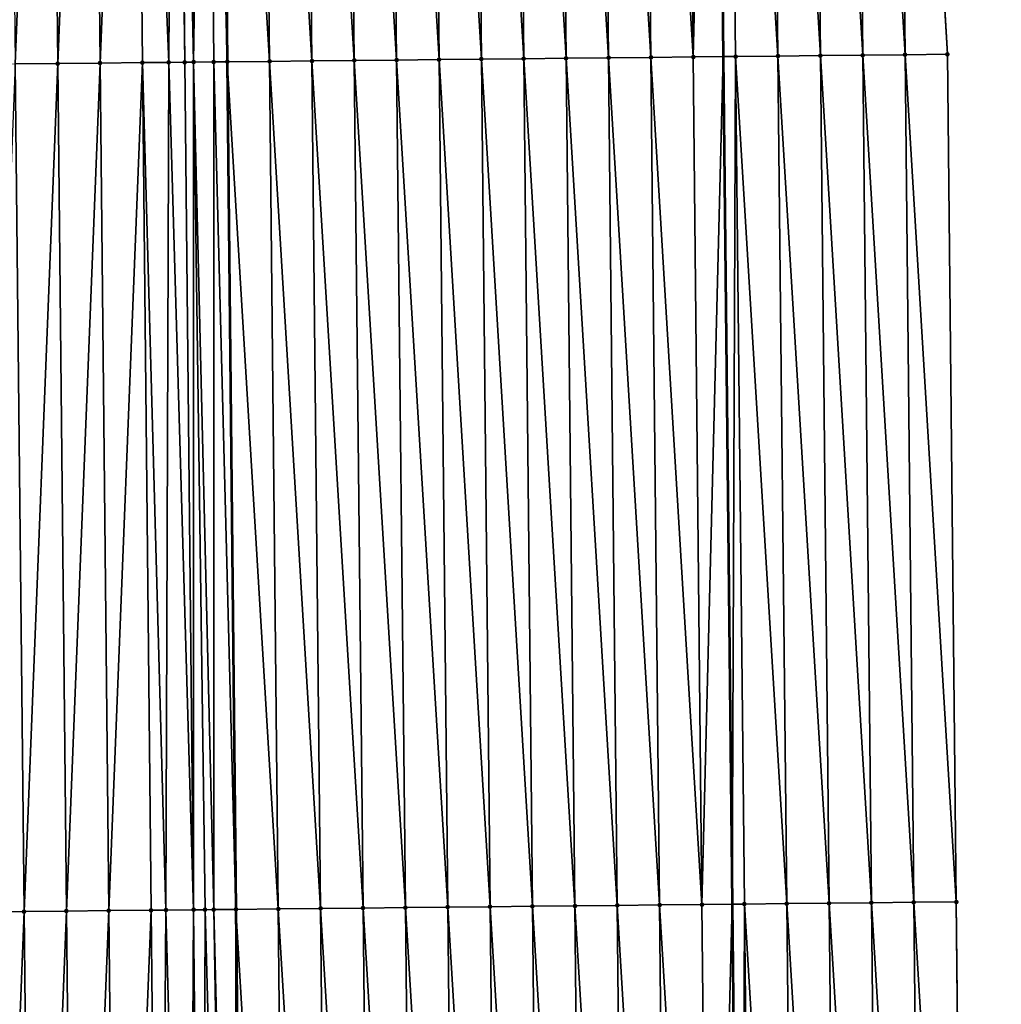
# Model space of a CAD drawing. Header units: feet. Extents: x 2007189 to 2022806, y 818621 to 837694.
# Tile 454 of 656: x 2011362 to 2011385, y 830145 to 830168. Entities that reach past the tile are written whole.
import ezdxf

# ---------------------------------------------------------------- set-up
doc = ezdxf.new("R2010")
doc.units = ezdxf.units.FT
doc.header["$MEASUREMENT"] = 0
for name, color, linetype, lineweight in [('EP_Travel Lane', 172, 'Continuous', 53), ('Road Shots', 141, 'Continuous', 100), ('Road X-Section', 40, 'Continuous', 13), ('STRIPING', 60, 'Continuous', 53)]:
    doc.layers.add(name, color=color, linetype=linetype, lineweight=lineweight)
doc.layers.add('I-77-MM17-21_SB-Surface-Border', color=7, linetype='Continuous')
doc.layers.add('I-77-MM17-21_SB-Surface-TIN', color=7, linetype='Continuous')

msp = doc.modelspace()

# ---------------------------------------------------------------- linework, layer by layer
at = {"layer": 'EP_Travel Lane'}
msp.add_polyline3d([(2011376.286244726, 830407.2611380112, 325.4877059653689), (2011376.50957257, 830387.2626822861, 325.3778508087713), (2011376.732900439, 830367.2642242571, 325.2683827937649), (2011376.956227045, 830347.2658793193, 325.1404203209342), (2011377.179553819, 830327.2675193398, 325.0149177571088), (2011377.402881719, 830307.2690585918, 324.9058943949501), (2011377.626206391, 830287.270886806, 324.7496155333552), (2011377.848202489, 830267.2633282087, 324.643390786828), (2011378.063603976, 830247.2648825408, 324.5170936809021), (2011378.27900495, 830227.2664844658, 324.3826531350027), (2011378.494408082, 830207.2678860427, 324.2824937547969), (2011378.709811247, 830187.269284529, 324.1828522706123), (2011378.925213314, 830167.2707849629, 324.0657776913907), (2011379.140614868, 830147.2723330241, 323.9405536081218), (2011379.356016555, 830127.2738687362, 323.817464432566), (2011379.571418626, 830107.2753688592, 323.7004320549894), (2011379.786820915, 830087.2768486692, 323.5868863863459), (2011380.005694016, 830067.2992518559, 323.4600912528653), (2011380.241656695, 830047.3009899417, 323.3412285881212), (2011380.477620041, 830027.3026715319, 323.2306781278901)], dxfattribs=at)
at = {"layer": 'I-77-MM17-21_SB-Surface-Border', "color": 3, "linetype": 'Continuous', "lineweight": -3}
msp.add_polyline3d([(2011381.657866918, 830407.3211415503, 325.3017839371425), (2011381.877026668, 830387.3226076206, 325.1972433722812), (2011382.096185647, 830367.3241439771, 325.0812231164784), (2011382.31534419, 830347.325720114, 324.9586972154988), (2011382.534502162, 830327.3273483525, 324.8276510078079), (2011382.753661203, 830307.3288790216, 324.7125607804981), (2011382.972818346, 830287.3305828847, 324.5691473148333), (2011383.189700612, 830267.3194933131, 324.4453421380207), (2011383.395649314, 830247.3208720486, 324.3324328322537), (2011383.601598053, 830227.3222472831, 324.2201226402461), (2011383.807547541, 830207.3235497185, 324.1202689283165), (2011383.013551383, 830187.3144252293, 324.0425291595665), (2011384.219444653, 830167.3263356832, 323.8895598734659), (2011384.425393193, 830147.3277301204, 323.7739639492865), (2011384.631340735, 830127.3292215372, 323.641804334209), (2011384.837288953, 830107.3306473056, 323.5208322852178), (2011385.043238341, 830087.3319594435, 323.4193183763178), (2011385.254342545, 830067.3622959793, 323.2959743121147), (2011385.490305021, 830047.3641058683, 323.1665361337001), (2011384.726341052, 830027.3537825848, 323.0864021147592)], dxfattribs=at)
at = {"layer": 'I-77-MM17-21_SB-Surface-TIN', "color": 128, "linetype": 'Continuous', "lineweight": -3}
for points in [[(2011383.2194999, 830167.3158219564, 323.926541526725), (2011383.013551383, 830187.3144252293, 324.0425291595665), (2011382.013606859, 830187.3038892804, 324.0833131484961)], [(2011383.2194999, 830167.3158219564, 323.926541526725), (2011384.219444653, 830167.3263356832, 323.8895598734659), (2011383.013551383, 830187.3144252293, 324.0425291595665)], [(2011362.220624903, 830167.0984510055, 324.1184292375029), (2011363.014625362, 830187.1071578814, 324.2676104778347), (2011362.014677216, 830187.0969736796, 324.2482079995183)], [(2011362.220624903, 830167.0984510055, 324.1184292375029), (2011363.22057309, 830167.1086312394, 324.1385106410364), (2011363.014625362, 830187.1071578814, 324.2676104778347)], [(2011363.22057309, 830167.1086312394, 324.1385106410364), (2011364.01457356, 830187.1173370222, 324.2878788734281), (2011363.014625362, 830187.1071578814, 324.2676104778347)], [(2011363.22057309, 830167.1086312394, 324.1385106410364), (2011364.220521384, 830167.1188011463, 324.160359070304), (2011364.01457356, 830187.1173370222, 324.2878788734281)], [(2011364.220521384, 830167.1188011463, 324.160359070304), (2011365.014521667, 830187.1275250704, 324.3066231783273), (2011364.01457356, 830187.1173370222, 324.2878788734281)], [(2011364.220521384, 830167.1188011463, 324.160359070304), (2011365.220469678, 830167.1289709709, 324.1822215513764), (2011365.014521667, 830187.1275250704, 324.3066231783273)], [(2011365.840635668, 830167.1352921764, 324.1934025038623), (2011365.955772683, 830187.1371373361, 324.320459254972), (2011365.014521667, 830187.1275250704, 324.3066231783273)], [(2011365.220469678, 830167.1289709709, 324.1822215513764), (2011365.840635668, 830167.1352921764, 324.1934025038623), (2011365.014521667, 830187.1275250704, 324.3066231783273)], [(2011365.840635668, 830167.1352921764, 324.1934025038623), (2011366.220417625, 830167.1391745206, 324.1983134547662), (2011365.955772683, 830187.1371373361, 324.320459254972)], [(2011366.220417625, 830167.1391745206, 324.1983134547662), (2011366.014469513, 830187.1377384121, 324.3210395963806), (2011365.955772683, 830187.1371373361, 324.320459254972)], [(2011366.429081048, 830167.141314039, 324.1999091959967), (2011366.72601785, 830187.1450408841, 324.3253430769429), (2011366.014469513, 830187.1377384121, 324.3210395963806)], [(2011366.220417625, 830167.1391745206, 324.1983134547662), (2011366.429081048, 830167.141314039, 324.1999091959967), (2011366.014469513, 830187.1377384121, 324.3210395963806)], [(2011366.429081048, 830167.141314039, 324.1999091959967), (2011366.902198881, 830167.1461801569, 324.2009556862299), (2011366.72601785, 830187.1450408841, 324.3253430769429)], [(2011366.72601785, 830187.1450408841, 324.3253430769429), (2011367.220357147, 830167.1494622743, 324.1999841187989), (2011367.013240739, 830187.1479964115, 324.3257424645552)], [(2011366.902198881, 830167.1461801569, 324.2009556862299), (2011367.220357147, 830167.1494622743, 324.1999841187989), (2011366.72601785, 830187.1450408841, 324.3253430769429)], [(2011367.013240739, 830187.1479964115, 324.3257424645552), (2011367.220357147, 830167.1494622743, 324.1999841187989), (2011367.014409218, 830187.1480084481, 324.3257418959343)], [(2011368.220311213, 830167.1598054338, 324.1922010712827), (2011368.014363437, 830187.1583367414, 324.3205025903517), (2011367.014409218, 830187.1480084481, 324.3257418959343)], [(2011368.220311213, 830167.1598054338, 324.1922010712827), (2011367.014409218, 830187.1480084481, 324.3257418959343), (2011367.220357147, 830167.1494622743, 324.1999841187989)], [(2011369.22025761, 830167.1701595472, 324.1825304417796), (2011369.014309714, 830187.1687024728, 324.3088440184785), (2011368.014363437, 830187.1583367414, 324.3205025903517)], [(2011368.220311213, 830167.1598054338, 324.1922010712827), (2011369.22025761, 830167.1701595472, 324.1825304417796), (2011368.014363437, 830187.1583367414, 324.3205025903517)], [(2011370.220203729, 830167.1805405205, 324.1682639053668), (2011370.014255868, 830187.1790801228, 324.2951460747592), (2011369.014309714, 830187.1687024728, 324.3088440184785)], [(2011369.22025761, 830167.1701595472, 324.1825304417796), (2011370.220203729, 830167.1805405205, 324.1682639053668), (2011369.014309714, 830187.1687024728, 324.3088440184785)], [(2011371.220149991, 830167.1909077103, 324.1563557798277), (2011371.014202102, 830187.1894499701, 324.2827832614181), (2011370.014255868, 830187.1790801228, 324.2951460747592)], [(2011370.220203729, 830167.1805405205, 324.1682639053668), (2011371.220149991, 830167.1909077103, 324.1563557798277), (2011370.014255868, 830187.1790801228, 324.2951460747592)], [(2011372.220096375, 830167.2012630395, 324.1464771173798), (2011372.014148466, 830187.1998072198, 324.2725760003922), (2011371.014202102, 830187.1894499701, 324.2827832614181)], [(2011371.220149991, 830167.1909077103, 324.1563557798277), (2011372.220096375, 830167.2012630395, 324.1464771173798), (2011371.014202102, 830187.1894499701, 324.2827832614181)], [(2011373.220042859, 830167.2116086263, 324.1382654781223), (2011373.014094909, 830187.2101567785, 324.2636846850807), (2011372.014148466, 830187.1998072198, 324.2725760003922)], [(2011372.220096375, 830167.2012630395, 324.1464771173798), (2011373.220042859, 830167.2116086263, 324.1382654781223), (2011372.014148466, 830187.1998072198, 324.2725760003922)], [(2011374.219989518, 830167.2219371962, 324.1329655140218), (2011374.014041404, 830187.2205013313, 324.2556499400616), (2011373.014094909, 830187.2101567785, 324.2636846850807)], [(2011373.220042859, 830167.2116086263, 324.1382654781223), (2011374.219989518, 830167.2219371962, 324.1329655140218), (2011373.014094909, 830187.2101567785, 324.2636846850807)], [(2011375.219936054, 830167.2322778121, 324.1256043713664), (2011375.013987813, 830187.2308542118, 324.2461902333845), (2011374.014041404, 830187.2205013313, 324.2556499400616)], [(2011374.219989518, 830167.2219371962, 324.1329655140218), (2011375.219936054, 830167.2322778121, 324.1256043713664), (2011374.014041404, 830187.2205013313, 324.2556499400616)], [(2011376.21988255, 830167.2426222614, 324.1175873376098), (2011376.013934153, 830187.2412138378, 324.2355763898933), (2011375.013987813, 830187.2308542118, 324.2461902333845)], [(2011375.219936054, 830167.2322778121, 324.1256043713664), (2011376.21988255, 830167.2426222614, 324.1175873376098), (2011375.013987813, 830187.2308542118, 324.2461902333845)], [(2011377.219828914, 830167.2529794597, 324.1073888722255), (2011377.013880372, 830187.2515851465, 324.2229634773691), (2011376.013934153, 830187.2412138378, 324.2355763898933)], [(2011376.21988255, 830167.2426222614, 324.1175873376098), (2011377.219828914, 830167.2529794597, 324.1073888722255), (2011376.013934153, 830187.2412138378, 324.2355763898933)], [(2011378.219774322, 830167.2634295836, 324.0812901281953), (2011378.013825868, 830187.2620266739, 324.1983357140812), (2011377.013880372, 830187.2515851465, 324.2229634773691)], [(2011377.219828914, 830167.2529794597, 324.1073888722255), (2011378.219774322, 830167.2634295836, 324.0812901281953), (2011377.013880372, 830187.2515851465, 324.2229634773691)], [(2011378.219774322, 830167.2634295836, 324.0812901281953), (2011378.709811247, 830187.269284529, 324.1828522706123), (2011378.013825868, 830187.2620266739, 324.1983357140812)], [(2011378.219774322, 830167.2634295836, 324.0812901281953), (2011378.925213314, 830167.2707849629, 324.0657776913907), (2011378.709811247, 830187.269284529, 324.1828522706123)], [(2011379.013771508, 830187.2724542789, 324.1760901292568), (2011378.709811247, 830187.269284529, 324.1828522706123), (2011378.925213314, 830167.2707849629, 324.0657776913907)], [(2011379.219719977, 830167.2738556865, 324.0593015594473), (2011379.013771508, 830187.2724542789, 324.1760901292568), (2011378.925213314, 830167.2707849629, 324.0657776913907)], [(2011380.219665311, 830167.2843129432, 324.0319823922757), (2011380.013716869, 830187.2829088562, 324.1492293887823), (2011379.013771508, 830187.2724542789, 324.1760901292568)], [(2011379.219719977, 830167.2738556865, 324.0593015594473), (2011380.219665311, 830167.2843129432, 324.0319823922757), (2011379.013771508, 830187.2724542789, 324.1760901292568)], [(2011381.219610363, 830167.2947975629, 323.9999811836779), (2011381.013661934, 830187.2933922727, 324.117434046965), (2011380.013716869, 830187.2829088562, 324.1492293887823)], [(2011380.219665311, 830167.2843129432, 324.0319823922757), (2011381.219610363, 830167.2947975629, 323.9999811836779), (2011380.013716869, 830187.2829088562, 324.1492293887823)], [(2011382.219555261, 830167.3052971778, 323.9654142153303), (2011382.013606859, 830187.3038892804, 324.0833131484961), (2011381.013661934, 830187.2933922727, 324.117434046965)], [(2011381.219610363, 830167.2947975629, 323.9999811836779), (2011382.219555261, 830167.3052971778, 323.9654142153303), (2011381.013661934, 830187.2933922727, 324.117434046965)], [(2011382.219555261, 830167.3052971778, 323.9654142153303), (2011383.2194999, 830167.3158219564, 323.926541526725), (2011382.013606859, 830187.3038892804, 324.0833131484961)], [(2011362.426573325, 830147.0998569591, 324.0008627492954), (2011363.22057309, 830167.1086312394, 324.1385106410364), (2011362.220624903, 830167.0984510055, 324.1184292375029)], [(2011362.426573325, 830147.0998569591, 324.0008627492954), (2011363.426521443, 830147.1100439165, 324.0197937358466), (2011363.22057309, 830167.1086312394, 324.1385106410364)], [(2011363.426521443, 830147.1100439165, 324.0197937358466), (2011364.220521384, 830167.1188011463, 324.160359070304), (2011363.22057309, 830167.1086312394, 324.1385106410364)], [(2011363.426521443, 830147.1100439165, 324.0197937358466), (2011364.426469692, 830147.1202181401, 324.0409035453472), (2011364.220521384, 830167.1188011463, 324.160359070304)], [(2011364.426469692, 830147.1202181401, 324.0409035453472), (2011365.220469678, 830167.1289709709, 324.1822215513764), (2011364.220521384, 830167.1188011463, 324.160359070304)], [(2011364.426469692, 830147.1202181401, 324.0409035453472), (2011365.426418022, 830147.1303844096, 324.063374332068), (2011365.220469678, 830167.1289709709, 324.1822215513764)], [(2011365.774185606, 830147.1339253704, 324.0702861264), (2011365.840635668, 830167.1352921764, 324.1934025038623), (2011365.220469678, 830167.1289709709, 324.1822215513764)], [(2011365.426418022, 830147.1303844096, 324.063374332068), (2011365.774185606, 830147.1339253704, 324.0702861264), (2011365.220469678, 830167.1289709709, 324.1822215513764)], [(2011365.774185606, 830147.1339253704, 324.0702861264), (2011366.426365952, 830147.1405896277, 324.0791807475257), (2011365.840635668, 830167.1352921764, 324.1934025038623)], [(2011366.426365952, 830147.1405896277, 324.0791807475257), (2011366.220417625, 830167.1391745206, 324.1983134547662), (2011365.840635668, 830167.1352921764, 324.1934025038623)], [(2011366.426365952, 830147.1405896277, 324.0791807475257), (2011366.429081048, 830167.141314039, 324.1999091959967), (2011366.220417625, 830167.1391745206, 324.1983134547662)], [(2011366.426365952, 830147.1405896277, 324.0791807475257), (2011366.699375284, 830147.143390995, 324.0809124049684), (2011366.429081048, 830167.141314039, 324.1999091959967)], [(2011366.902031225, 830147.1454759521, 324.0812584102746), (2011366.902198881, 830167.1461801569, 324.2009556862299), (2011366.429081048, 830167.141314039, 324.1999091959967)], [(2011366.699375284, 830147.143390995, 324.0809124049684), (2011366.902031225, 830147.1454759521, 324.0812584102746), (2011366.429081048, 830167.141314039, 324.1999091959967)], [(2011366.902031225, 830147.1454759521, 324.0812584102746), (2011367.426305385, 830147.150886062, 324.0793661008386), (2011366.902198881, 830167.1461801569, 324.2009556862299)], [(2011366.902198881, 830167.1461801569, 324.2009556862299), (2011367.426305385, 830147.150886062, 324.0793661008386), (2011367.220357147, 830167.1494622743, 324.1999841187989)], [(2011368.426259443, 830147.1612300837, 324.0714355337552), (2011368.220311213, 830167.1598054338, 324.1922010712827), (2011367.220357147, 830167.1494622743, 324.1999841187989)], [(2011368.426259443, 830147.1612300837, 324.0714355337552), (2011367.220357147, 830167.1494622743, 324.1999841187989), (2011367.426305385, 830147.150886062, 324.0793661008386)], [(2011369.426205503, 830147.1716168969, 324.0561697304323), (2011369.22025761, 830167.1701595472, 324.1825304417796), (2011368.220311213, 830167.1598054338, 324.1922010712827)], [(2011368.426259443, 830147.1612300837, 324.0714355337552), (2011369.426205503, 830147.1716168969, 324.0561697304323), (2011368.220311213, 830167.1598054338, 324.1922010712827)], [(2011370.426151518, 830147.1820079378, 324.0401805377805), (2011370.220203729, 830167.1805405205, 324.1682639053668), (2011369.22025761, 830167.1701595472, 324.1825304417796)], [(2011369.426205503, 830147.1716168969, 324.0561697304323), (2011370.426151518, 830147.1820079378, 324.0401805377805), (2011369.22025761, 830167.1701595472, 324.1825304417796)], [(2011371.426097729, 830147.1923801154, 324.0274189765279), (2011371.220149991, 830167.1909077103, 324.1563557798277), (2011370.220203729, 830167.1805405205, 324.1682639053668)], [(2011370.426151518, 830147.1820079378, 324.0401805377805), (2011371.426097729, 830147.1923801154, 324.0274189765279), (2011370.220203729, 830167.1805405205, 324.1682639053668)], [(2011372.426044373, 830147.2027101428, 324.0218696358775), (2011372.220096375, 830167.2012630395, 324.1464771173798), (2011371.220149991, 830167.1909077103, 324.1563557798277)], [(2011371.426097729, 830147.1923801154, 324.0274189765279), (2011372.426044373, 830147.2027101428, 324.0218696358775), (2011371.220149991, 830167.1909077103, 324.1563557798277)], [(2011373.425990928, 830147.213048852, 324.0148347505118), (2011373.220042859, 830167.2116086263, 324.1382654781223), (2011372.220096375, 830167.2012630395, 324.1464771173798)], [(2011372.426044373, 830147.2027101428, 324.0218696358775), (2011373.425990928, 830147.213048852, 324.0148347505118), (2011372.220096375, 830167.2012630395, 324.1464771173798)], [(2011374.425937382, 830147.2233973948, 324.0061173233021), (2011374.219989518, 830167.2219371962, 324.1329655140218), (2011373.220042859, 830167.2116086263, 324.1382654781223)], [(2011373.425990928, 830147.213048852, 324.0148347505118), (2011374.425937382, 830147.2233973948, 324.0061173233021), (2011373.220042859, 830167.2116086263, 324.1382654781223)], [(2011375.425883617, 830147.2337672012, 323.9937615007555), (2011375.219936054, 830167.2322778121, 324.1256043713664), (2011374.219989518, 830167.2219371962, 324.1329655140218)], [(2011374.425937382, 830147.2233973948, 324.0061173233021), (2011375.425883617, 830147.2337672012, 323.9937615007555), (2011374.219989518, 830167.2219371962, 324.1329655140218)], [(2011376.425830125, 830147.2441104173, 323.9859554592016), (2011376.21988255, 830167.2426222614, 324.1175873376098), (2011375.219936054, 830167.2322778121, 324.1256043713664)], [(2011375.425883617, 830147.2337672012, 323.9937615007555), (2011376.425830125, 830147.2441104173, 323.9859554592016), (2011375.219936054, 830167.2322778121, 324.1256043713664)], [(2011377.425776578, 830147.2544590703, 323.9772191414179), (2011377.219828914, 830167.2529794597, 324.1073888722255), (2011376.21988255, 830167.2426222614, 324.1175873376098)], [(2011376.425830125, 830147.2441104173, 323.9859554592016), (2011377.425776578, 830147.2544590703, 323.9772191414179), (2011376.21988255, 830167.2426222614, 324.1175873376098)], [(2011378.425722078, 830147.264900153, 323.9526674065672), (2011378.219774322, 830167.2634295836, 324.0812901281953), (2011377.219828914, 830167.2529794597, 324.1073888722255)], [(2011377.425776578, 830147.2544590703, 323.9772191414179), (2011378.425722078, 830147.264900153, 323.9526674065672), (2011377.219828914, 830167.2529794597, 324.1073888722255)], [(2011378.425722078, 830147.264900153, 323.9526674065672), (2011378.925213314, 830167.2707849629, 324.0657776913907), (2011378.219774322, 830167.2634295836, 324.0812901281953)], [(2011378.425722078, 830147.264900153, 323.9526674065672), (2011379.140614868, 830147.2723330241, 323.9405536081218), (2011378.925213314, 830167.2707849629, 324.0657776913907)], [(2011379.219719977, 830167.2738556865, 324.0593015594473), (2011378.925213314, 830167.2707849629, 324.0657776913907), (2011379.140614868, 830147.2723330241, 323.9405536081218)], [(2011379.425668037, 830147.2752967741, 323.9357234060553), (2011379.219719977, 830167.2738556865, 324.0593015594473), (2011379.140614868, 830147.2723330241, 323.9405536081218)], [(2011380.425613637, 830147.2857282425, 323.9128167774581), (2011380.219665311, 830167.2843129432, 324.0319823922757), (2011379.219719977, 830167.2738556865, 324.0593015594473)], [(2011379.425668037, 830147.2752967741, 323.9357234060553), (2011380.425613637, 830147.2857282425, 323.9128167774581), (2011379.219719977, 830167.2738556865, 324.0593015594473)], [(2011381.425559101, 830147.2961728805, 323.8876567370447), (2011381.219610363, 830167.2947975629, 323.9999811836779), (2011380.219665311, 830167.2843129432, 324.0319823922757)], [(2011380.425613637, 830147.2857282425, 323.9128167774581), (2011381.425559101, 830147.2961728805, 323.8876567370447), (2011380.219665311, 830167.2843129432, 324.0319823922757)], [(2011382.425503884, 830147.306683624, 323.8511855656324), (2011382.219555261, 830167.3052971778, 323.9654142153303), (2011381.219610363, 830167.2947975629, 323.9999811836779)], [(2011381.425559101, 830147.2961728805, 323.8876567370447), (2011382.425503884, 830147.306683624, 323.8511855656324), (2011381.219610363, 830167.2947975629, 323.9999811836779)], [(2011383.425448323, 830147.3172278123, 323.8089917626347), (2011383.2194999, 830167.3158219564, 323.926541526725), (2011382.219555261, 830167.3052971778, 323.9654142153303)], [(2011382.425503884, 830147.306683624, 323.8511855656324), (2011383.425448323, 830147.3172278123, 323.8089917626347), (2011382.219555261, 830167.3052971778, 323.9654142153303)], [(2011384.425393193, 830147.3277301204, 323.7739639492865), (2011384.219444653, 830167.3263356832, 323.8895598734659), (2011383.2194999, 830167.3158219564, 323.926541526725)], [(2011383.425448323, 830147.3172278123, 323.8089917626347), (2011384.425393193, 830147.3277301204, 323.7739639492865), (2011383.2194999, 830167.3158219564, 323.926541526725)], [(2011361.426625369, 830147.0896543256, 323.9846141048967), (2011362.426573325, 830147.0998569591, 324.0008627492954), (2011362.220624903, 830167.0984510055, 324.1184292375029)], [(2011363.426521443, 830147.1100439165, 324.0197937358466), (2011363.632469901, 830127.1114463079, 323.9028336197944), (2011364.426469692, 830147.1202181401, 324.0409035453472)], [(2011364.426469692, 830147.1202181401, 324.0409035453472), (2011363.632469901, 830127.1114463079, 323.9028336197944), (2011364.632418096, 830127.1216258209, 323.9230399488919)], [(2011364.426469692, 830147.1202181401, 324.0409035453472), (2011364.632418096, 830127.1216258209, 323.9230399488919), (2011365.426418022, 830147.1303844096, 324.063374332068)], [(2011365.426418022, 830147.1303844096, 324.063374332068), (2011364.632418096, 830127.1216258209, 323.9230399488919), (2011365.632366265, 830127.1318077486, 323.9428331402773)], [(2011365.426418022, 830147.1303844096, 324.063374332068), (2011365.632366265, 830127.1318077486, 323.9428331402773), (2011365.774185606, 830147.1339253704, 324.0702861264)], [(2011365.774185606, 830147.1339253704, 324.0702861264), (2011365.632366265, 830127.1318077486, 323.9428331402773), (2011366.317160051, 830127.1387920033, 323.9544423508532)], [(2011365.774185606, 830147.1339253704, 324.0702861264), (2011366.317160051, 830127.1387920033, 323.9544423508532), (2011366.426365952, 830147.1405896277, 324.0791807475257)], [(2011366.426365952, 830147.1405896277, 324.0791807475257), (2011366.317160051, 830127.1387920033, 323.9544423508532), (2011366.632314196, 830127.1420128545, 323.9586603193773)], [(2011366.426365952, 830147.1405896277, 324.0791807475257), (2011366.632314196, 830127.1420128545, 323.9586603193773), (2011366.699375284, 830147.143390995, 324.0809124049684)], [(2011366.699375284, 830147.143390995, 324.0809124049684), (2011366.632314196, 830127.1420128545, 323.9586603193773), (2011367.233683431, 830127.1481771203, 323.9635749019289)], [(2011366.699375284, 830147.143390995, 324.0809124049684), (2011367.233683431, 830127.1481771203, 323.9635749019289), (2011366.902031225, 830147.1454759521, 324.0812584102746)], [(2011366.902031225, 830147.1454759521, 324.0812584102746), (2011367.400436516, 830127.1498921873, 323.9639480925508), (2011367.426305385, 830147.150886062, 324.0793661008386)], [(2011366.902031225, 830147.1454759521, 324.0812584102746), (2011367.233683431, 830127.1481771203, 323.9635749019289), (2011367.400436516, 830127.1498921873, 323.9639480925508)], [(2011367.400436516, 830127.1498921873, 323.9639480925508), (2011367.632253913, 830127.1522816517, 323.9635761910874), (2011367.426305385, 830147.150886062, 324.0793661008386)], [(2011368.426259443, 830147.1612300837, 324.0714355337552), (2011367.426305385, 830147.150886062, 324.0793661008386), (2011368.632207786, 830127.1626437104, 323.9525609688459)], [(2011368.632207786, 830127.1626437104, 323.9525609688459), (2011367.426305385, 830147.150886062, 324.0793661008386), (2011367.632253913, 830127.1522816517, 323.9635761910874)], [(2011368.426259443, 830147.1612300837, 324.0714355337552), (2011369.632153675, 830127.1730469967, 323.9344780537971), (2011369.426205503, 830147.1716168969, 324.0561697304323)], [(2011368.426259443, 830147.1612300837, 324.0714355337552), (2011368.632207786, 830127.1626437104, 323.9525609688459), (2011369.632153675, 830127.1730469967, 323.9344780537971)], [(2011369.426205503, 830147.1716168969, 324.0561697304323), (2011370.63209973, 830127.1834342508, 323.9191384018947), (2011370.426151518, 830147.1820079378, 324.0401805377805)], [(2011369.426205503, 830147.1716168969, 324.0561697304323), (2011369.632153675, 830127.1730469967, 323.9344780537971), (2011370.63209973, 830127.1834342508, 323.9191384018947)], [(2011370.426151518, 830147.1820079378, 324.0401805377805), (2011371.632045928, 830127.1938076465, 323.9061700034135), (2011371.426097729, 830147.1923801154, 324.0274189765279)], [(2011370.426151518, 830147.1820079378, 324.0401805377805), (2011370.63209973, 830127.1834342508, 323.9191384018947), (2011371.632045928, 830127.1938076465, 323.9061700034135)], [(2011371.426097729, 830147.1923801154, 324.0274189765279), (2011372.631992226, 830127.2041713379, 323.8948621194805), (2011372.426044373, 830147.2027101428, 324.0218696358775)], [(2011371.426097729, 830147.1923801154, 324.0274189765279), (2011371.632045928, 830127.1938076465, 323.9061700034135), (2011372.631992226, 830127.2041713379, 323.8948621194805)], [(2011372.426044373, 830147.2027101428, 324.0218696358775), (2011373.631938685, 830127.2145193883, 323.8862304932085), (2011373.425990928, 830147.213048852, 324.0148347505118)], [(2011372.426044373, 830147.2027101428, 324.0218696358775), (2011372.631992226, 830127.2041713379, 323.8948621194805), (2011373.631938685, 830127.2145193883, 323.8862304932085)], [(2011373.425990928, 830147.213048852, 324.0148347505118), (2011374.631885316, 830127.2248506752, 323.8804672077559), (2011374.425937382, 830147.2233973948, 324.0061173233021)], [(2011373.425990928, 830147.213048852, 324.0148347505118), (2011373.631938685, 830127.2145193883, 323.8862304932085), (2011374.631885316, 830127.2248506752, 323.8804672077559)], [(2011374.425937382, 830147.2233973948, 324.0061173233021), (2011375.631831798, 830127.2351964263, 323.8722290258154), (2011375.425883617, 830147.2337672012, 323.9937615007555)], [(2011374.425937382, 830147.2233973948, 324.0061173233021), (2011374.631885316, 830127.2248506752, 323.8804672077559), (2011375.631831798, 830127.2351964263, 323.8722290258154)], [(2011375.425883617, 830147.2337672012, 323.9937615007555), (2011376.631778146, 830127.2455553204, 323.8617419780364), (2011376.425830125, 830147.2441104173, 323.9859554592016)], [(2011375.425883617, 830147.2337672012, 323.9937615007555), (2011375.631831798, 830127.2351964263, 323.8722290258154), (2011376.631778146, 830127.2455553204, 323.8617419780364)], [(2011376.425830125, 830147.2441104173, 323.9859554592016), (2011377.631724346, 830127.2559284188, 323.8488244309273), (2011377.425776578, 830147.2544590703, 323.9772191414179)], [(2011376.425830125, 830147.2441104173, 323.9859554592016), (2011376.631778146, 830127.2455553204, 323.8617419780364), (2011377.631724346, 830127.2559284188, 323.8488244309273)], [(2011377.425776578, 830147.2544590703, 323.9772191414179), (2011378.631670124, 830127.2663425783, 323.8288810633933), (2011378.425722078, 830147.264900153, 323.9526674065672)], [(2011377.425776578, 830147.2544590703, 323.9772191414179), (2011377.631724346, 830127.2559284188, 323.8488244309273), (2011378.631670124, 830127.2663425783, 323.8288810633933)], [(2011378.425722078, 830147.264900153, 323.9526674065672), (2011378.631670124, 830127.2663425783, 323.8288810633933), (2011379.140614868, 830147.2723330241, 323.9405536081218)], [(2011378.631670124, 830127.2663425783, 323.8288810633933), (2011379.356016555, 830127.2738687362, 323.817464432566), (2011379.140614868, 830147.2723330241, 323.9405536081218)], [(2011379.425668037, 830147.2752967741, 323.9357234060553), (2011379.140614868, 830147.2723330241, 323.9405536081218), (2011379.356016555, 830127.2738687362, 323.817464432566)], [(2011379.425668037, 830147.2752967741, 323.9357234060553), (2011379.356016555, 830127.2738687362, 323.817464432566), (2011379.631616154, 830127.2767322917, 323.8131206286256)], [(2011379.425668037, 830147.2752967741, 323.9357234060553), (2011380.631561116, 830127.2872257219, 323.7796134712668), (2011380.425613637, 830147.2857282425, 323.9128167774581)], [(2011379.425668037, 830147.2752967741, 323.9357234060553), (2011379.631616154, 830127.2767322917, 323.8131206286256), (2011380.631561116, 830127.2872257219, 323.7796134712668)], [(2011380.425613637, 830147.2857282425, 323.9128167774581), (2011381.631506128, 830127.2977142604, 323.7469433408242), (2011381.425559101, 830147.2961728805, 323.8876567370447)], [(2011380.425613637, 830147.2857282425, 323.9128167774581), (2011380.631561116, 830127.2872257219, 323.7796134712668), (2011381.631506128, 830127.2977142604, 323.7469433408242)], [(2011381.425559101, 830147.2961728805, 323.8876567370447), (2011382.631451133, 830127.3082034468, 323.7141623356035), (2011382.425503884, 830147.306683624, 323.8511855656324)], [(2011381.425559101, 830147.2961728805, 323.8876567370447), (2011381.631506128, 830127.2977142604, 323.7469433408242), (2011382.631451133, 830127.3082034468, 323.7141623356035)], [(2011382.425503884, 830147.306683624, 323.8511855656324), (2011383.631395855, 830127.3187201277, 323.6766767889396), (2011383.425448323, 830147.3172278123, 323.8089917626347)], [(2011382.425503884, 830147.306683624, 323.8511855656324), (2011382.631451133, 830127.3082034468, 323.7141623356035), (2011383.631395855, 830127.3187201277, 323.6766767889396)], [(2011383.425448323, 830147.3172278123, 323.8089917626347), (2011384.631340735, 830127.3292215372, 323.641804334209), (2011384.425393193, 830147.3277301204, 323.7739639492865)], [(2011383.425448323, 830147.3172278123, 323.8089917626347), (2011383.631395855, 830127.3187201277, 323.6766767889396), (2011384.631340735, 830127.3292215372, 323.641804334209)], [(2011361.426625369, 830147.0896543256, 323.9846141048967), (2011361.63257383, 830127.0910564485, 323.8676967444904), (2011362.426573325, 830147.0998569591, 324.0008627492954)], [(2011362.426573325, 830147.0998569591, 324.0008627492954), (2011361.63257383, 830127.0910564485, 323.8676967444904), (2011362.632521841, 830127.1012537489, 323.8848595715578)], [(2011362.426573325, 830147.0998569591, 324.0008627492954), (2011362.632521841, 830127.1012537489, 323.8848595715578), (2011363.426521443, 830147.1100439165, 324.0197937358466)], [(2011363.426521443, 830147.1100439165, 324.0197937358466), (2011362.632521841, 830127.1012537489, 323.8848595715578), (2011363.632469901, 830127.1114463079, 323.9028336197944)]]:
    msp.add_3dface(points, dxfattribs=at)
at = {"layer": 'Road Shots', "lineweight": 100}
for p in [(2011363.22057309, 830167.1086312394, 324.1385106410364), (2011364.220521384, 830167.1188011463, 324.160359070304), (2011365.220469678, 830167.1289709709, 324.1822215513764), (2011365.840635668, 830167.1352921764, 324.1934025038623), (2011366.220417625, 830167.1391745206, 324.1983134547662), (2011366.429081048, 830167.141314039, 324.1999091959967), (2011366.902198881, 830167.1461801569, 324.2009556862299), (2011367.220364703, 830167.1494623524, 324.199984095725), (2011368.220311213, 830167.1598054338, 324.1922010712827), (2011369.22025761, 830167.1701595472, 324.1825304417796), (2011370.220203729, 830167.1805405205, 324.1682639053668), (2011371.220149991, 830167.1909077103, 324.1563557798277), (2011372.220096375, 830167.2012630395, 324.1464771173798), (2011373.220042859, 830167.2116086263, 324.1382654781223), (2011374.219989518, 830167.2219371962, 324.1329655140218), (2011375.219936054, 830167.2322778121, 324.1256043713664), (2011376.21988255, 830167.2426222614, 324.1175873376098), (2011377.219828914, 830167.2529794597, 324.1073888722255), (2011378.219774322, 830167.2634295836, 324.0812901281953), (2011379.219719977, 830167.2738556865, 324.0593015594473), (2011380.219665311, 830167.2843129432, 324.0319823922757), (2011381.219610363, 830167.2947975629, 323.9999811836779), (2011382.219555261, 830167.3052971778, 323.9654142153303), (2011383.2194999, 830167.3158219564, 323.926541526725), (2011384.219444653, 830167.3263356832, 323.8895598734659), (2011364.426469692, 830147.1202181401, 324.0409035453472), (2011365.426418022, 830147.1303844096, 324.063374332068), (2011365.774185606, 830147.1339253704, 324.0702861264), (2011366.426365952, 830147.1405896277, 324.0791807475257), (2011366.699375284, 830147.143390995, 324.0809124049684), (2011366.902031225, 830147.1454759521, 324.0812584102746), (2011367.426312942, 830147.15088614, 324.0793660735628), (2011368.426259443, 830147.1612300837, 324.0714355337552), (2011369.426205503, 830147.1716168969, 324.0561697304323), (2011370.426151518, 830147.1820079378, 324.0401805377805), (2011371.426097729, 830147.1923801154, 324.0274189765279), (2011372.426044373, 830147.2027101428, 324.0218696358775), (2011373.425990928, 830147.213048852, 324.0148347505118), (2011374.425937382, 830147.2233973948, 324.0061173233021), (2011375.425883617, 830147.2337672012, 323.9937615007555), (2011376.425830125, 830147.2441104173, 323.9859554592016), (2011377.425776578, 830147.2544590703, 323.9772191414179), (2011378.425722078, 830147.264900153, 323.9526674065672), (2011379.425668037, 830147.2752967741, 323.9357234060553), (2011380.425613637, 830147.2857282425, 323.9128167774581), (2011381.425559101, 830147.2961728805, 323.8876567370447), (2011382.425503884, 830147.306683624, 323.8511855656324), (2011383.425448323, 830147.3172278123, 323.8089917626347), (2011384.425393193, 830147.3277301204, 323.7739639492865), (2011362.426573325, 830147.0998569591, 324.0008627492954), (2011363.426521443, 830147.1100439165, 324.0197937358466)]:
    msp.add_point(p, dxfattribs=at)
at = {"layer": 'Road X-Section', "extrusion": (-0.01029741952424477, 0.9999299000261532, 0.005844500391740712), "elevation": 809398.9574684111, "flags": 128}
msp.add_lwpolyline([(-2019826.2997927, -4406.718227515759), (-2019825.2997927, -4406.681245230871), (-2019824.2997927, -4406.642371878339), (-2019823.299792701, -4406.607804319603), (-2019822.2997927, -4406.57580256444), (-2019821.2997927, -4406.54848293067), (-2019820.2997927, -4406.526493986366), (-2019819.2997927, -4406.500394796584), (-2019818.2997927, -4406.490196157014), (-2019817.2997927, -4406.482178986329), (-2019816.2997927, -4406.474817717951), (-2019815.2997927, -4406.469517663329), (-2019814.2997927, -4406.461305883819), (-2019813.2997927, -4406.451427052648), (-2019812.2997927, -4406.439518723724), (-2019811.2997927, -4406.425251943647), (-2019810.2997927, -4406.415581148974), (-2019809.2997927, -4406.407797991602), (-2019808.981609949, -4406.406826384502), (-2019808.508467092, -4406.407872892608), (-2019808.2997927, -4406.409468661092), (-2019807.919990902, -4406.414379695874), (-2019807.2997927, -4406.425560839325), (-2019806.2997927, -4406.447423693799), (-2019805.299792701, -4406.469272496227), (-2019804.2997927, -4406.489354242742), (-2019803.2997927, -4406.508391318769), (-2019802.2997927, -4406.530227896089), (-2019801.2997927, -4406.553026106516), (-2019800.299792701, -4406.572664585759), (-2019799.2997927, -4406.588783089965), (-2019798.2997927, -4406.609470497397), (-2019797.2997927, -4406.632679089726), (-2019796.299792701, -4406.652145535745), (-2019795.2997927, -4406.667653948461), (-2019794.2997927, -4406.682497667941), (-2019793.2997927, -4406.69784394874), (-2019792.2997927, -4406.710980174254), (-2019791.2997927, -4406.722179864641), (-2019790.2997927, -4406.73557491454), (-2019789.2997927, -4406.75154369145), (-2019788.2997927, -4406.767057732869), (-2019787.299792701, -4406.778715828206), (-2019786.2997927, -4406.789078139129), (-2019785.2997927, -4406.807620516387), (-2019784.2997927, -4406.835000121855), (-2019783.2997927, -4406.865981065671), (-2019782.299792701, -4406.898987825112), (-2019781.727609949, -4406.918241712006)], dxfattribs=at)
at = {"layer": 'Road X-Section', "extrusion": (-0.010297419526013, 0.9999299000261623, 0.005844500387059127), "elevation": 809378.9574648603, "flags": 128}
msp.add_lwpolyline([(-2019826.299794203, -4406.716929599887), (-2019825.299794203, -4406.68190118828), (-2019824.299794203, -4406.639706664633), (-2019823.299794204, -4406.603234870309), (-2019822.299794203, -4406.578074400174), (-2019821.299794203, -4406.555167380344), (-2019820.299794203, -4406.538223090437), (-2019819.299794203, -4406.513670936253), (-2019818.299794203, -4406.504934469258), (-2019817.299794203, -4406.497128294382), (-2019816.299794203, -4406.484772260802), (-2019815.299794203, -4406.476054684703), (-2019814.299794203, -4406.469019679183), (-2019813.299794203, -4406.463470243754), (-2019812.299794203, -4406.45070846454), (-2019811.299794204, -4406.4347189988), (-2019810.299794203, -4406.419452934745), (-2019809.299794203, -4406.411522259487), (-2019808.775484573, -4406.409629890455), (-2019808.572817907, -4406.409975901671), (-2019808.299794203, -4406.411707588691), (-2019807.647579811, -4406.420602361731), (-2019807.299794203, -4406.427514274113), (-2019806.299794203, -4406.449985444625), (-2019805.299794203, -4406.471095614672), (-2019804.299794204, -4406.490026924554), (-2019803.299794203, -4406.506275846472), (-2019802.299794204, -4406.525676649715), (-2019801.299794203, -4406.546015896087), (-2019800.299794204, -4406.565485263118), (-2019799.299794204, -4406.58226666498), (-2019798.299794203, -4406.603790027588), (-2019797.299794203, -4406.625670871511), (-2019796.299794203, -4406.641662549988), (-2019795.299794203, -4406.657495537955), (-2019794.299794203, -4406.67656031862), (-2019793.299794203, -4406.694002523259), (-2019792.299794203, -4406.710217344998), (-2019791.299794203, -4406.725414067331), (-2019790.299794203, -4406.740984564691), (-2019789.299794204, -4406.756411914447), (-2019788.299794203, -4406.770879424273), (-2019787.299794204, -4406.785256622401), (-2019786.299794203, -4406.800092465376), (-2019785.299794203, -4406.820422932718), (-2019784.299794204, -4406.848121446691), (-2019783.299794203, -4406.880673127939), (-2019782.516722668, -4406.908369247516)], dxfattribs=at)
at = {"layer": 'STRIPING'}
msp.add_polyline3d([(2011364.658902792, 830407.1327826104, 325.6403873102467), (2011364.878062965, 830387.1342100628, 325.5421750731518), (2011365.097222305, 830367.135713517, 325.4315353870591), (2011365.316380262, 830347.1373431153, 325.3002667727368), (2011365.535538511, 830327.1389461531, 325.1733417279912), (2011365.754698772, 830307.1403656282, 325.0764355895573), (2011365.973854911, 830287.1421611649, 324.918030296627), (2011366.190616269, 830267.1423132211, 324.8082285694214), (2011366.396562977, 830247.1438855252, 324.6621982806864), (2011366.60251089, 830227.1453408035, 324.5361920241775), (2011366.80845945, 830207.146733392, 324.4209124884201), (2011367.014409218, 830187.1480084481, 324.3257418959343), (2011367.220357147, 830167.1494622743, 324.1999841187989), (2011367.426305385, 830147.150886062, 324.0793661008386), (2011367.632253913, 830127.1522816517, 323.9635761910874), (2011367.838202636, 830107.1536583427, 323.8510151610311), (2011368.044152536, 830087.1549206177, 323.7580331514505), (2011368.255544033, 830067.1595419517, 323.6173346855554), (2011368.491506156, 830047.1613818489, 323.4834762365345), (2011368.727469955, 830027.1630796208, 323.3705514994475)], dxfattribs=at)

doc.saveas('drawing.dxf')
